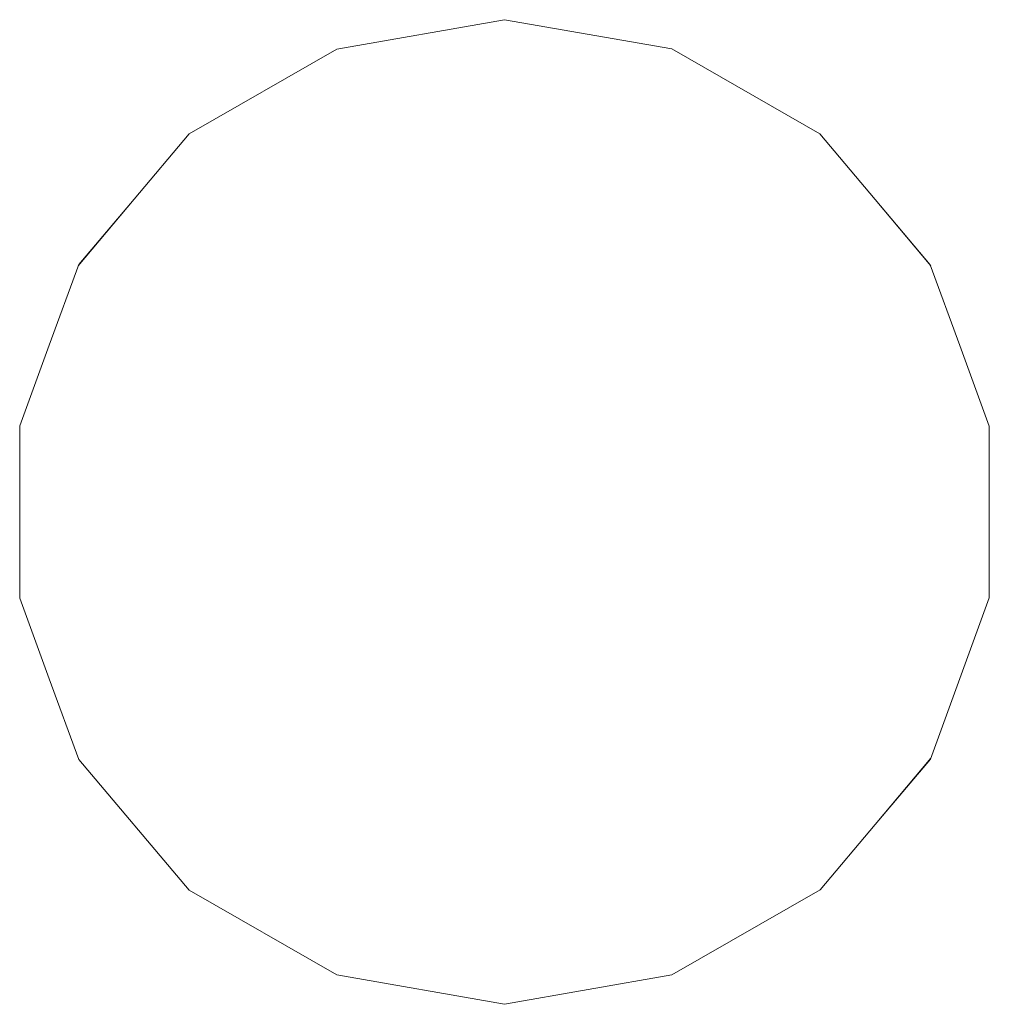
# Model space of a CAD drawing. Header units: millimetres. Extents: x 321 to 585, y -277 to 9.
# Tile 416 of 656: x 514.286 to 514.463, y -201.167 to -200.987. Entities that reach past the tile are written whole.
import ezdxf

# ---------------------------------------------------------------- set-up
doc = ezdxf.new("R2010")
doc.units = ezdxf.units.MM
doc.header["$MEASUREMENT"] = 0
doc.layers.add('IFC-Elemento terminal-Contorno', color=253, linetype='Continuous', lineweight=5)

msp = doc.modelspace()

# ---------------------------------------------------------------- linework, layer by layer
at = {"layer": 'IFC-Elemento terminal-Contorno', "color": 7, "lineweight": 5}
for p, q in [((514.34408, -200.99196), (514.37473, -200.98659)), ((514.37473, -200.98659), (514.40535, -200.99194)), ((514.31709, -201.00744), (514.34408, -200.99196)), ((514.40535, -200.99194), (514.43241, -201.00748)), ((514.307, -201.01938), (514.31709, -201.00744)), ((514.43241, -201.00748), (514.44251, -201.01946)), ((514.29675, -201.0316), (514.307, -201.01938)), ((514.2969, -201.03133), (514.307, -201.01938)), ((514.44251, -201.01946), (514.45261, -201.03143)), ((514.44251, -201.01946), (514.45271, -201.0316)), ((514.29149, -201.0461), (514.2969, -201.03133)), ((514.45261, -201.03143), (514.458, -201.04618)), ((514.28607, -201.06086), (514.29149, -201.0461)), ((514.458, -201.04618), (514.46339, -201.06092)), ((514.28607, -201.07662), (514.28607, -201.06086)), ((514.46339, -201.0766), (514.46339, -201.06092)), ((514.28607, -201.09239), (514.28607, -201.07662)), ((514.46339, -201.0766), (514.4634, -201.09231)), ((514.28607, -201.09239), (514.29149, -201.10715)), ((514.45801, -201.10705), (514.4634, -201.09231)), ((514.29149, -201.10715), (514.29691, -201.12192)), ((514.45262, -201.1218), (514.45801, -201.10705)), ((514.29691, -201.12192), (514.31707, -201.14578)), ((514.44253, -201.13377), (514.45271, -201.12164)), ((514.44253, -201.13377), (514.45262, -201.1218)), ((514.43245, -201.14575), (514.44253, -201.13377)), ((514.31707, -201.14578), (514.34408, -201.16129)), ((514.40535, -201.16129), (514.43245, -201.14575)), ((514.34408, -201.16129), (514.37473, -201.16666)), ((514.37473, -201.16666), (514.40535, -201.16129))]:
    msp.add_line(p, q, dxfattribs=at)

doc.saveas('drawing.dxf')
